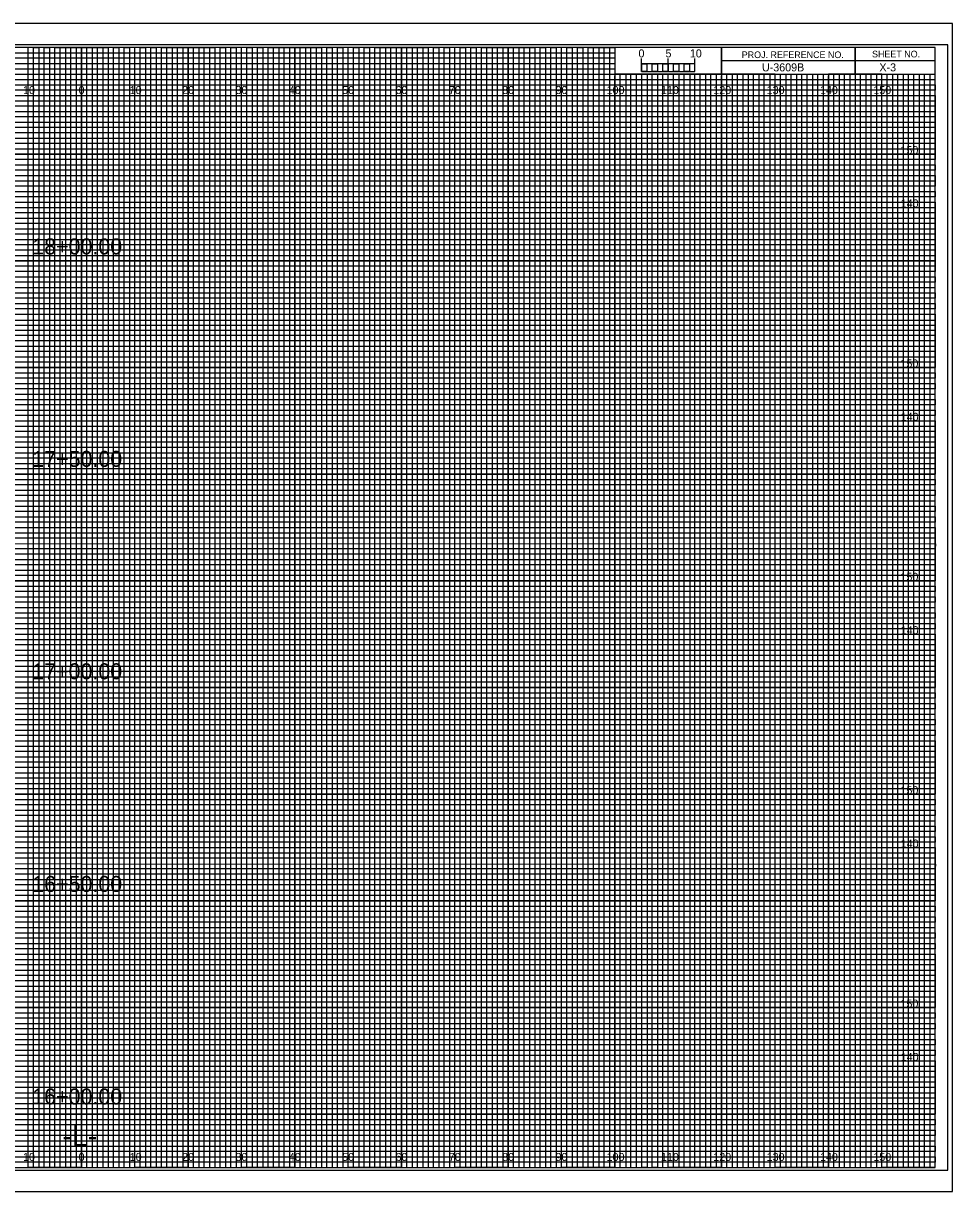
# Model space of a CAD drawing. Extents: x -13 to 329, y -17 to 10994.
# Drawn here: x 149.1 to 323.3, y 215.5 to 434.5 of the extents above; entities that cross this region are included whole.
import ezdxf

# ---------------------------------------------------------------- set-up
doc = ezdxf.new("R2010")
doc.units = 0
for name, color, linetype in [('Prop XS Alignment Label', 7, 'Continuous'), ('Prop XS Bar Scale Labels', 7, 'Continuous'), ('Prop XS Elevation Labels', 7, 'Continuous'), ('Prop XS Offset Labels', 7, 'Continuous'), ('Prop XS Project Number', 7, 'Continuous'), ('Prop XS Sheet Number', 7, 'Continuous'), ('Prop XS Station Labels', 7, 'Continuous'), ('Sheet Cross Section CELL', 7, 'Continuous'), ('Sheet Cross Section Grid Major CELL', 7, 'Continuous'), ('Sheet Cross Section Grid Middle CELL', 7, 'Continuous'), ('Sheet Cross Section Grid Minor 1 CELL', 7, 'Continuous'), ('Sheet Cross Section Grid Minor 2 CELL', 7, 'Continuous'), ('Sheet Cross Section Scale CELL', 7, 'Continuous'), ('Sheet Cutting Line CELL', 7, 'Continuous'), ('Sheet DOT Grid CELL', 7, 'Continuous'), ('Sheet Plot Border Inside CELL', 7, 'Continuous'), ('Sheet Plot Border Outside CELL', 7, 'Continuous')]:
    doc.layers.add(name, color=color, linetype=linetype)

msp = doc.modelspace()

# ---------------------------------------------------------------- linework, layer by layer
at = {"layer": 'Sheet Cross Section CELL'}
for p, q in [((305, 430), (305, 425)), ((305, 425), (305, 430)), ((280, 427.5), (280, 425)), ((320, 427.49), (280, 427.49)), ((280, 425), (320, 425))]:
    msp.add_line(p, q, dxfattribs=at)
for points in [[(320, 430), (0, 430), (0, 220), (320, 220)], [(280, 430), (260, 430), (260, 425.03), (280, 425.03)], [(320, 430), (280, 430), (280, 425), (320, 425)]]:
    msp.add_lwpolyline(points, close=True, dxfattribs=at)
at = {"layer": 'Sheet Cross Section Grid Major CELL'}
for p, q in [((150, 430), (140, 430)), ((150, 220), (150, 430)), ((170, 430), (160, 430)), ((160, 430), (160, 220)), ((170, 220), (170, 430)), ((190, 430), (180, 430)), ((180, 430), (180, 220)), ((190, 220), (190, 430)), ((210, 430), (200, 430)), ((200, 430), (200, 220)), ((210, 220), (210, 430)), ((230, 430), (220, 430)), ((220, 430), (220, 220)), ((230, 220), (230, 430)), ((250, 430), (240, 430)), ((240, 430), (240, 220)), ((250, 220), (250, 430)), ((260, 430), (260, 220)), ((270, 220), (270, 425)), ((290, 425), (280, 425)), ((280, 425), (280, 220)), ((290, 220), (290, 425)), ((310, 425), (300, 425)), ((300, 425), (300, 220)), ((310, 220), (310, 425)), ((160, 220), (150, 220)), ((180, 220), (170, 220)), ((200, 220), (190, 220)), ((220, 220), (210, 220)), ((240, 220), (230, 220)), ((260, 220), (250, 220)), ((280, 220), (270, 220)), ((300, 220), (290, 220)), ((320, 220), (310, 220)), ((320, 220), (320, 220))]:
    msp.add_line(p, q, dxfattribs=at)
for points in [[(0, 420), (320, 420), (320, 410), (0, 410)], [(0, 400), (320, 400), (320, 390), (0, 390)], [(0, 380), (320, 380), (320, 370), (0, 370)], [(0, 360), (320, 360), (320, 350), (0, 350)], [(0, 340), (320, 340), (320, 330), (0, 330)], [(0, 320), (320, 320), (320, 310), (0, 310)], [(0, 300), (320, 300), (320, 290), (0, 290)], [(0, 280), (320, 280), (320, 270), (0, 270)], [(0, 260), (320, 260), (320, 250), (0, 250)], [(0, 240), (320, 240), (320, 230), (0, 230)]]:
    msp.add_lwpolyline(points, dxfattribs=at)
at = {"layer": 'Sheet Cross Section Grid Middle CELL'}
for points in [[(145, 220), (155, 220), (155, 430), (165, 430), (165, 220), (175, 220), (175, 430), (185, 430), (185, 220), (195, 220), (195, 430), (205, 430), (205, 220), (215, 220), (215, 430), (225, 430), (225, 220), (235, 220), (235, 430), (245, 430), (245, 220), (255, 220), (255, 430), (259.93, 430), (260, 430), (260, 425), (264.99, 425), (264.99, 220), (275, 220), (275, 425), (285, 425), (285, 220), (295, 220), (295, 425), (305, 425), (305, 220), (315, 220), (315, 425)], [(0, 425), (275, 425)], [(0, 405), (320, 405), (320, 415), (0, 415)], [(0, 385), (320, 385), (320, 395), (0, 395)], [(0, 365), (320, 365), (320, 375), (0, 375)], [(0, 345), (320, 345), (320, 355), (0, 355)], [(0, 325), (320, 325), (320, 335), (0, 335)], [(0, 305), (320, 305), (320, 315), (0, 315)], [(0, 285), (320, 285), (320, 295), (0, 295)], [(0, 265), (320, 265), (320, 275), (0, 275)], [(0, 245), (320, 245), (320, 255), (0, 255)], [(0, 225), (320, 225), (320, 235), (0, 235)]]:
    msp.add_lwpolyline(points, dxfattribs=at)
at = {"layer": 'Sheet Cross Section Grid Minor 1 CELL'}
for p, q in [((0, 429), (260, 429)), ((260, 427.98), (0, 427.98)), ((260, 429), (260, 427.98)), ((0, 427), (260, 427)), ((260, 425.89), (0, 425.89)), ((260, 427), (260, 425.89)), ((0, 424), (320, 424))]:
    msp.add_line(p, q, dxfattribs=at)
for points in [[(0, 423), (270, 423), (320, 423), (320, 422), (0, 422)], [(0, 421), (320, 421), (320, 419), (0, 419)], [(0, 418), (320, 418), (320, 417), (0, 416.98)], [(0, 416), (320, 416), (320, 414), (0, 414)], [(0, 413), (320, 413), (320, 412), (0, 412)], [(0, 411), (320, 411), (320, 409), (0, 409)], [(0, 408), (320, 408), (320, 407), (0, 407)], [(0, 406), (320, 406), (320, 404), (0, 404)], [(0, 403), (320, 403), (320, 402), (0, 402)], [(0, 401), (320, 401), (320, 399), (0, 399)], [(0, 398), (320, 398), (320, 397), (0, 397)], [(0, 396), (320, 396), (320, 393.95), (320, 393), (320, 392), (0, 392)], [(0, 394), (320, 394), (320, 393), (0, 393)], [(0, 391), (320, 391), (320, 389), (0, 389.03)], [(0, 389.03), (320, 389), (320, 388), (0, 388)], [(0, 387), (320, 387), (320, 386), (0, 386)], [(0, 384), (320, 384), (320, 383), (0, 383)], [(0, 382), (320, 382), (320, 381), (0, 381)], [(-0.07, 378.89), (320, 378.89), (320, 377.88), (-0.07, 377.88)], [(0, 377), (320, 377), (320, 376), (0, 376)], [(0, 374), (320, 374), (320, 373), (0, 373)], [(0, 372), (320, 372), (320, 371), (0, 371)], [(0, 369), (320, 369), (320, 368), (0, 368)], [(0, 367), (320, 367), (320, 366), (0, 366)], [(0, 364), (320, 364), (320, 363), (0, 363)], [(0, 362), (320, 362), (320, 361), (0, 361)], [(0, 359), (320, 359), (319.99, 357.98), (0, 358)], [(0, 357), (320, 357), (320, 356), (0, 356)], [(0, 354), (320, 354), (320, 353), (0, 353)], [(0, 352), (320, 352), (320, 351), (0, 351)], [(0, 349), (320, 349), (320, 348), (0, 348)], [(0, 347), (320, 347), (320, 346), (0, 346)], [(0, 344), (320, 344), (320, 343), (0, 343)], [(0, 342), (320, 342), (320, 341), (0, 341)], [(0, 339), (320, 339), (320, 338), (0, 338)], [(0, 336.99), (320.07, 336.91), (320, 336), (0, 336)], [(0, 334), (320, 334), (320, 333), (0, 333)], [(0, 332), (320, 332), (320, 331), (0, 331)], [(0, 329), (320, 329), (320, 328), (0, 328)], [(0, 327), (320, 327), (320, 326), (0, 326)], [(0, 324), (320, 324), (320, 323), (0, 323)], [(0, 322), (320, 322), (320, 321), (0, 321)], [(0, 319), (320, 319), (320, 318), (0, 318)], [(0, 317), (320, 317), (320, 316), (0, 316)], [(0, 314), (320, 314), (320, 313), (0, 313)], [(0, 312), (320, 312), (320, 311), (0, 311)], [(0, 309), (320, 309), (320, 308), (0, 308)], [(0, 307), (320, 307), (320, 306), (0, 306)], [(0, 304), (320, 304), (320, 303), (0, 303)], [(0, 302), (320, 302), (320, 301), (0, 301)], [(0, 299), (320, 299), (319.99, 297.98), (0, 298)], [(0, 297), (320, 297), (320, 296), (0, 296)], [(0, 294), (320, 294), (320, 293), (0, 293)], [(0, 292), (320, 292), (320, 291), (0, 291)], [(0, 289), (320, 289), (320, 288), (0, 288)], [(0, 287), (320, 287), (320, 286), (0, 286)], [(0, 284), (320, 284), (320, 283), (0, 283)], [(0, 282), (320, 282), (320, 281), (0, 281)], [(0, 279), (320, 279), (320, 278), (0, 278)], [(0, 276.99), (320.07, 276.91), (320, 276), (0, 276)], [(0, 274), (320, 274), (320, 273), (0, 273)], [(0, 272), (320, 272), (320, 271), (0, 271)], [(0, 269), (320, 269), (320, 268), (0, 268)], [(0, 267), (320, 267), (320, 266), (0, 266)], [(0, 264), (320, 264), (320, 263), (0, 263)], [(0, 262), (320, 262), (320, 261), (0, 261)], [(0, 259), (320, 259), (320, 258), (0, 258)], [(0, 257), (320, 257), (320, 256), (0, 256)], [(0, 254), (320, 254), (320, 253), (0, 253)], [(0, 252), (320, 252), (320, 251), (0, 251)], [(0, 249), (320, 249), (320, 248), (0, 248)], [(0, 247), (320, 247), (320, 246), (0, 246)], [(0, 244), (320, 244), (320, 243), (0, 243)], [(0, 242), (320, 242), (320, 241), (0, 241)], [(0, 239), (320, 239), (320, 238), (0, 238)], [(0, 237), (320, 237), (320, 236), (0, 236)], [(0, 234), (320, 234), (320, 233), (0, 233)], [(0, 232), (320, 232), (320, 231), (0, 231)], [(0, 229), (320, 229), (320, 228), (0, 228)], [(0, 227), (320, 227), (320, 226), (0, 226)], [(0, 224), (320, 224), (320, 223), (0, 223)], [(0, 222), (320, 222), (320, 221), (0, 221)]]:
    msp.add_lwpolyline(points, dxfattribs=at)
at = {"layer": 'Sheet Cross Section Grid Minor 2 CELL'}
for p, q in [((267, 425), (266.01, 425)), ((266.01, 425), (266.01, 220)), ((267, 220), (267, 425)), ((269, 425), (268, 425)), ((268, 425), (268, 220)), ((269, 220), (269, 425)), ((266.01, 220), (265, 220)), ((268, 220), (267, 220))]:
    msp.add_line(p, q, dxfattribs=at)
for points in [[(150, 220), (151, 220), (151, 430), (152, 430), (152, 220)], [(152, 220), (153, 220), (153, 430), (154, 430), (154, 220)], [(155, 220), (156, 220), (156, 430), (157, 430), (157, 220)], [(157, 220), (158, 220), (158, 430), (159, 430), (159, 220)], [(160, 220), (161, 220), (161, 430), (162, 430), (162, 220)], [(162, 220), (163, 220), (163, 430), (164, 430), (164, 220)], [(165, 220), (166, 220), (166, 430), (167, 430), (167, 220)], [(167, 220), (168, 220), (168, 430), (169, 430), (169, 220)], [(170, 220), (171, 220), (171, 430), (172, 430), (172, 220)], [(172, 220), (173, 220), (173, 430), (174, 430), (174, 220)], [(175, 220), (176, 220), (176, 430), (177, 430), (177, 220)], [(177, 220), (178, 220), (178, 430), (179, 430), (179, 220)], [(180, 220), (181, 220), (181, 430), (182, 430), (182, 220)], [(182, 220), (183, 220), (183, 430), (184, 430), (184, 220)], [(185, 220), (186, 220), (186, 430), (187, 430), (187, 220)], [(187, 220), (188, 220), (188, 430), (189, 430), (189, 220)], [(190, 220), (191, 220), (191, 430), (192, 430), (192, 220)], [(192, 220), (193, 220), (193, 430), (194, 430), (194, 220)], [(195, 220), (196, 220), (196, 430), (197, 430), (197, 220)], [(197, 220), (198, 220), (198, 430), (199, 430), (199, 220)], [(200, 220), (201, 220), (201, 430), (202, 430), (202, 220)], [(202, 220), (203, 220), (203, 430), (204, 430), (204, 220)], [(205, 220), (206, 220), (206, 430), (207, 430), (207, 220)], [(207, 220), (208, 220), (208, 430), (209, 430), (209, 220)], [(210, 220), (211, 220), (211, 430), (212, 430), (212, 220)], [(212, 220), (213, 220), (213, 430), (214, 430), (214, 220)], [(215, 220), (216, 220), (216, 430), (217, 430), (217, 220)], [(217, 220), (218, 220), (218, 430), (219, 430), (219, 220)], [(220, 220), (221, 220), (221, 430), (222, 430), (222, 220)], [(222, 220), (223, 220), (223, 430), (224, 430), (224, 220)], [(225, 220), (226, 220), (226, 430), (227, 430), (227, 220)], [(227, 220), (228, 220), (228, 430), (229, 430), (229, 220)], [(230, 220), (231, 220), (231, 430), (232, 430), (232, 220)], [(232, 220), (233, 220), (233, 430), (234, 430), (234, 220)], [(235, 220), (236, 220), (236, 430), (237, 430), (237, 220)], [(237, 220), (238, 220), (238, 430), (239, 430), (239, 220)], [(240, 220), (241, 220), (241, 430), (242, 430), (242, 220)], [(242, 220), (243, 220), (243, 430), (244, 430), (244, 220)], [(245, 220), (246, 220), (246, 430), (247, 430), (247, 220)], [(247, 220), (248, 220), (248, 430), (249, 430), (249, 220)], [(250, 220), (251, 220), (251, 430), (252, 430), (252, 220)], [(252, 220), (253, 220), (253, 430), (254, 430), (254, 220)], [(255, 220), (256, 220), (256, 430), (257, 430), (257, 220)], [(257, 220), (258, 220), (258, 430), (259, 430), (259, 220)], [(260, 220), (261, 220), (261, 425), (262.02, 425), (262.02, 220)], [(262, 220), (263, 220), (263, 425), (263.99, 425), (263.99, 220)], [(270, 220), (270.98, 220), (270.98, 425), (272, 425), (272, 220)], [(272, 220), (273, 220), (273, 425), (274.05, 425), (274.05, 220)], [(275, 220), (276, 220), (276, 425), (277, 425), (277, 220)], [(277, 220), (278, 220), (278, 425), (279, 425), (279, 220)], [(280, 220), (281, 220), (281, 425), (282, 425), (282, 220)], [(282, 220), (283, 220), (283, 425), (284, 425), (284, 220)], [(285, 220), (286, 220), (286, 425), (287, 425), (287, 220)], [(287, 220), (288, 220), (288, 425), (289, 425), (289, 220)], [(290, 220), (291, 220), (291, 425), (292, 425), (292, 220)], [(292, 220), (293, 220), (293, 425), (294, 425), (294, 220)], [(295, 220), (296, 220), (296, 425), (297, 425), (297, 220)], [(297, 220), (298, 220), (298, 425), (299, 425), (299, 220)], [(300, 220), (301, 220), (301, 425), (302, 425), (302, 220)], [(302, 220), (303, 220), (303, 425), (304, 425), (304, 220)], [(305, 220), (306, 220), (306, 425), (307, 425), (307, 220)], [(307, 220), (308, 220), (308, 425), (309, 425), (309, 220)], [(310, 220), (311, 220), (311, 425), (312, 425), (312, 220)], [(312, 220), (313, 220), (313, 425), (314, 425), (314, 220)], [(315, 220), (316, 220), (316, 425), (317, 425), (317, 220)], [(317, 220), (318, 220), (318, 425), (319, 425), (319, 220)]]:
    msp.add_lwpolyline(points, dxfattribs=at)
at = {"layer": 'Sheet Cross Section Scale CELL'}
for p, q in [((265, 425.49), (265, 427.9)), ((265, 426.9), (265, 427.9)), ((270, 425.49), (270, 427.9)), ((275, 425.49), (275, 427.9)), ((275, 426.9), (275, 427.9))]:
    msp.add_line(p, q, dxfattribs=at)
for points in [[(275, 426.9), (265, 426.9), (265, 425.49), (275, 425.49)], [(265, 426.9), (266, 426.9), (266, 425.49), (265, 425.49)], [(267, 426.9), (268, 426.9), (268, 425.49), (267, 425.49)], [(269, 426.9), (270, 426.9), (270, 425.49), (269, 425.49)], [(271, 426.9), (272, 426.9), (272, 425.49), (271, 425.49)], [(273, 426.9), (274, 426.9), (274, 425.49), (273, 425.49)]]:
    msp.add_lwpolyline(points, close=True, dxfattribs=at)
at = {"layer": 'Sheet Cutting Line CELL'}
for p, q in [((323.3, 434.5), (-13.4, 434.5)), ((-13.4, 215.5), (323.3, 215.5))]:
    msp.add_line(p, q, dxfattribs=at)
at = {"layer": 'Sheet DOT Grid CELL'}
for p, q in [((150, 220), (150, 430)), ((160, 220), (160, 430)), ((170, 220), (170, 430)), ((180, 220), (180, 430)), ((190, 220), (190, 430)), ((200, 220), (200, 430)), ((210, 220), (210, 430)), ((220, 220), (220, 430)), ((230, 220), (230, 430)), ((240, 220), (240, 430)), ((250, 220), (250, 430)), ((260, 220), (260, 424.69)), ((270, 220), (270, 424.69)), ((280, 220), (280, 424.69)), ((290, 220), (290, 424.69)), ((300, 220), (300, 424.69)), ((310, 220), (310, 424.69)), ((0, 420), (320, 420)), ((0, 410), (320, 410)), ((0, 400), (320, 400)), ((0, 390), (320, 390)), ((0, 380), (320, 380)), ((0, 370), (320, 370)), ((0, 360), (320, 360)), ((0, 350), (320, 350)), ((0, 340), (320, 340)), ((0, 330), (320, 330)), ((0, 320), (320, 320)), ((0, 310), (320, 310)), ((0, 300), (320, 300)), ((0, 290), (320, 290)), ((0, 280), (320, 280)), ((0, 270), (320, 270)), ((0, 260), (320, 260)), ((0, 250), (320, 250)), ((0, 240), (320, 240)), ((0, 230), (320, 230))]:
    msp.add_line(p, q, dxfattribs=at)
at = {"layer": 'Sheet Plot Border Inside CELL'}
msp.add_lwpolyline([(-10.8, 219.5), (322.4, 219.5), (322.4, 430.5), (-10.8, 430.5)], close=True, dxfattribs=at)
at = {"layer": 'Sheet Plot Border Outside CELL'}
msp.add_lwpolyline([(-13.4, 215.5), (323.3, 215.5), (323.3, 434.5), (-13.4, 434.5)], close=True, dxfattribs=at)

# ---------------------------------------------------------------- texts
at = {"layer": 'Prop XS Alignment Label'}
msp.add_text('-L-', height=4, dxfattribs=at).set_placement((156.42, 224))
at = {"layer": 'Prop XS Bar Scale Labels'}
for s, p in [('5', (269.47, 428.12)), ('10', (274.04, 428.12))]:
    msp.add_text(s, height=1.5, dxfattribs=at).set_placement(p)
at = {"layer": 'Prop XS Elevation Labels'}
for s, p in [('150', (313.52, 410)), ('140', (313.57, 400)), ('150', (313.52, 370)), ('140', (313.57, 360)), ('150', (313.52, 330)), ('140', (313.57, 320)), ('150', (313.52, 290)), ('140', (313.57, 280)), ('150', (313.52, 250)), ('140', (313.57, 240))]:
    msp.add_text(s, height=1.5, dxfattribs=at).set_placement(p)
at = {"layer": 'Prop XS Offset Labels'}
for s, p in [('10', (149.04, 421.25)), ('0', (159.45, 421.25)), ('0', (159.45, 421.25)), ('10', (169.04, 421.25)), ('20', (178.86, 421.25)), ('30', (188.86, 421.25)), ('40', (198.86, 421.25)), ('50', (208.86, 421.25)), ('60', (218.86, 421.25)), ('70', (228.86, 421.25)), ('80', (238.86, 421.25)), ('90', (248.86, 421.25)), ('100', (258.44, 421.25)), ('110', (268.62, 421.25)), ('120', (278.44, 421.25)), ('130', (288.44, 421.25)), ('140', (298.44, 421.25)), ('150', (308.44, 421.25)), ('10', (149.04, 221.25)), ('0', (159.45, 221.25)), ('0', (159.45, 221.25)), ('10', (169.04, 221.25)), ('20', (178.86, 221.25)), ('30', (188.86, 221.25)), ('40', (198.86, 221.25)), ('50', (208.86, 221.25)), ('60', (218.86, 221.25)), ('70', (228.86, 221.25)), ('80', (238.86, 221.25)), ('90', (248.86, 221.25)), ('100', (258.44, 221.25)), ('110', (268.62, 221.25)), ('120', (278.44, 221.25)), ('130', (288.44, 221.25)), ('140', (298.44, 221.25)), ('150', (308.44, 221.25))]:
    msp.add_text(s, height=1.5, dxfattribs=at).set_placement(p)
at = {"layer": 'Prop XS Project Number'}
msp.add_text('U-3609B', height=1.5, dxfattribs=at).set_placement((287.56, 425.5))
at = {"layer": 'Prop XS Sheet Number'}
msp.add_text('X-3', height=1.5, dxfattribs=at).set_placement((309.57, 425.5))
at = {"layer": 'Prop XS Station Labels'}
for s, p in [('18+00.00', (150.77, 391.19)), ('17+50.00', (150.77, 351.36)), ('17+00.00', (150.77, 311.54)), ('16+50.00', (150.77, 271.68)), ('16+00.00', (150.77, 231.84))]:
    msp.add_text(s, height=3, dxfattribs=at).set_placement(p)
at = {"layer": 'Sheet Cross Section CELL'}
for s, p in [('PROJ. REFERENCE NO.', (283.77, 427.99)), ('SHEET NO.', (308.19, 428.12))]:
    msp.add_text(s, height=1.25, dxfattribs=at).set_placement(p)
at = {"layer": 'Sheet Cross Section Scale CELL'}
msp.add_text('0', height=1.5, dxfattribs=at).set_placement((264.41, 428.12))

doc.saveas('drawing.dxf')
